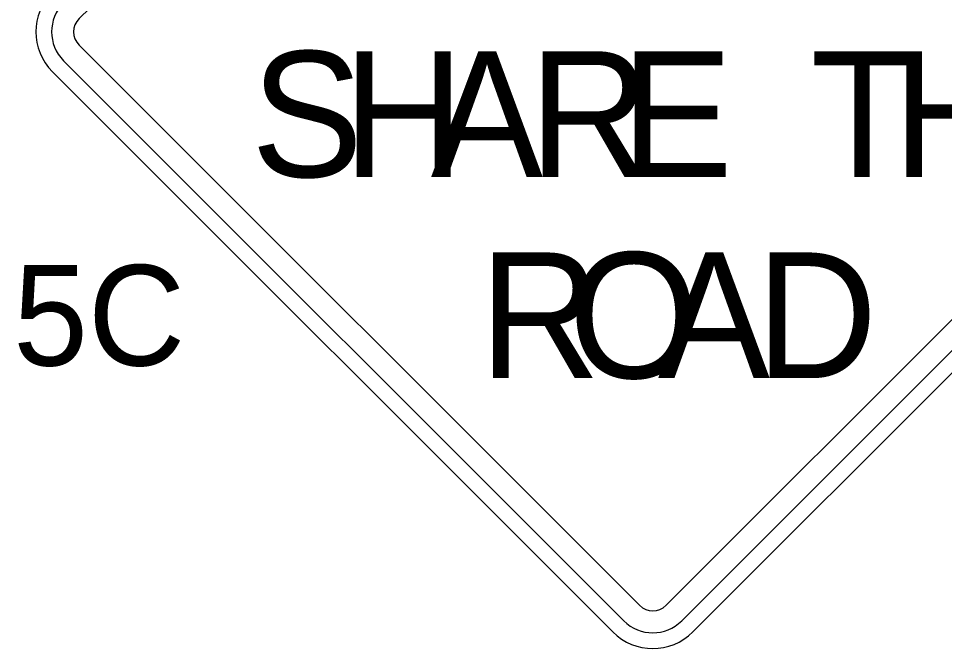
# Model space of a CAD drawing. Extents: x 99999.1 to 100096.1, y 99995 to 100010.7.
# Drawn here: x 100044.765 to 100045.1791, y 100004.1139 to 100004.3958 of the extents above; entities that cross this region are included whole.
import ezdxf

# ---------------------------------------------------------------- set-up
doc = ezdxf.new("R2010")
doc.units = 0
doc.layers.add('TR_SN_ConstructionSigns', color=7, linetype='Continuous')

msp = doc.modelspace()

# ---------------------------------------------------------------- linework, layer by layer
at = {"layer": 'TR_SN_ConstructionSigns'}
for p, q in [((100044.79207, 100004.3958), (100045.04265, 100004.64638)), ((100045.04265, 100004.13329), (100044.79207, 100004.38387)), ((100045.30516, 100004.38387), (100045.05458, 100004.13329)), ((100044.78511, 100004.37691), (100045.03569, 100004.12633)), ((100045.06154, 100004.12633), (100045.31212, 100004.37691)), ((100044.78013, 100004.37194), (100045.03072, 100004.12136)), ((100045.06651, 100004.12136), (100045.31709, 100004.37194))]:
    msp.add_line(p, q, dxfattribs=at)
for centre, radius, start, end in [((100044.79803, 100004.38984), 0.02531, 135, 225), ((100044.79803, 100004.38984), 0.01828, 135, 225), ((100044.79803, 100004.38984), 0.00844, 135, 225), ((100045.04861, 100004.13925), 0.00844, 225, 315), ((100045.04861, 100004.13925), 0.01828, 225, 315), ((100045.04861, 100004.13925), 0.02531, 225, 315)]:
    msp.add_arc(centre, radius, start, end, dxfattribs=at)

# ---------------------------------------------------------------- texts
for s, height, p in [('S', 0.05625, (100044.8689, 100004.3249)), ('H', 0.05625, (100044.90996, 100004.3249)), ('A', 0.05625, (100044.94933, 100004.3249)), ('R', 0.05625, (100044.99321, 100004.3249)), ('E', 0.05625, (100045.03427, 100004.3249)), ('T', 0.05625, (100045.11921, 100004.3249)), ('H', 0.05625, (100045.15577, 100004.3249)), ('R', 0.05625, (100044.97099, 100004.2349)), ('R', 0.05625, (100044.97099, 100004.2349)), ('O', 0.05625, (100045.01093, 100004.2349)), ('A', 0.05625, (100045.05086, 100004.2349)), ('D', 0.05625, (100045.09474, 100004.2349)), ('5C', 0.045, (100044.76255, 100004.24052))]:
    msp.add_text(s, height=height, dxfattribs=at).set_placement(p)

doc.saveas('drawing.dxf')
